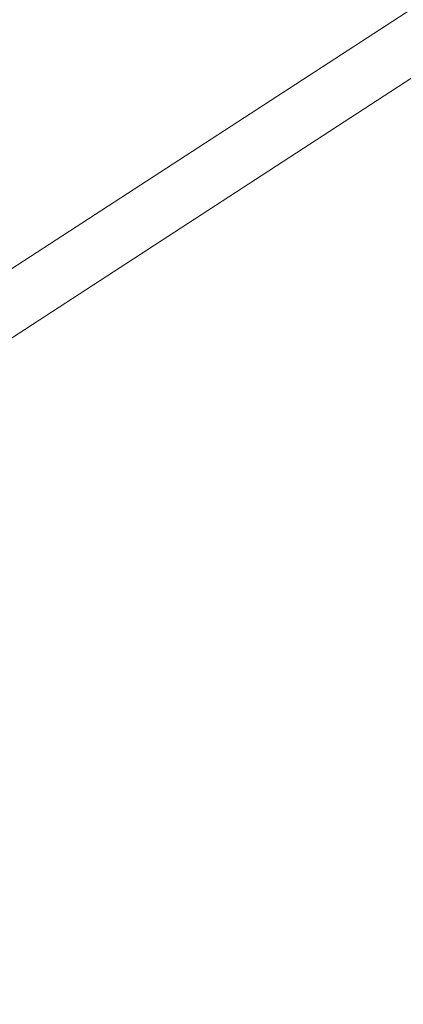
# Model space of a CAD drawing. Header units: metres. Extents: x 163628 to 167855, y 402678 to 405435.
# Tile 490 of 656: x 167394.505 to 167394.651, y 404863.493 to 404863.87. Entities that reach past the tile are written whole.
import ezdxf

# ---------------------------------------------------------------- set-up
doc = ezdxf.new("R2010")
doc.units = ezdxf.units.M
doc.linetypes.add('X-CA190022.004-UO-DWM_Snelfietsroute$0$VH-OPSLUITBAND_80X200', pattern=[14, 8, -2, 2, -2])
for name, color, linetype, lineweight in [('X-CA190022.004-UO-BGT_Ondergrond$0$GE_201_SHDHek_Lijn_GEM', 253, 'X-CA190022.004-UO-BGT_Ondergrond$0$Hekwerk', 9), ('X-CA190022.004-UO-BGT_Ondergrond$0$GE_401_OTDErf_Vlak_GEM', 253, 'Continuous', 9), ('X-CA190022.004-UO-BGT_Ondergrond$0$GE_479_BTDGroenvoorziening_grasenkruida_GEM', 253, 'Continuous', 9), ('X-CA190022.004-UO-DWM_Snelfietsroute$0$N-WE-VH-KANTOPSLUITING_ACHTERKANTBAND-G', 125, 'Continuous', 25), ('X-CA190022.004-UO-DWM_Snelfietsroute$0$N-WE-VH-KANTOPSLUITING_OPSLUITBAND_80X200-G', 125, 'X-CA190022.004-UO-DWM_Snelfietsroute$0$VH-OPSLUITBAND_80X200', 25), ('X-CA190022.004-UO-KAD_Percelen$0$B-WE-KG-GRENS_PERCEEL-GV', 150, 'Continuous', 9)]:
    doc.layers.add(name, color=color, linetype=linetype, lineweight=lineweight)
doc.linetypes.add('X-CA190022.004-UO-BGT_Ondergrond$0$Hekwerk', pattern='A,5,-1.5,[2,dgnlstyle-Veghel.shx,S=0.007937,R=0,X=0,Y=0],-1.5', length=8)

msp = doc.modelspace()

# ---------------------------------------------------------------- linework, layer by layer
at = {"layer": 'X-CA190022.004-UO-BGT_Ondergrond$0$GE_201_SHDHek_Lijn_GEM'}
msp.add_line((167404.185, 404870.05), (167386.457, 404858.513), dxfattribs=at)
at = {"layer": 'X-CA190022.004-UO-BGT_Ondergrond$0$GE_401_OTDErf_Vlak_GEM', "flags": 128}
msp.add_lwpolyline([(167400.133, 404929.779), (167399.078, 404915.725), (167398.959, 404906.913), (167399.061, 404897.697), (167398.739, 404883.182), (167399.417, 404876.868), (167400.885, 404874.795), (167402.566, 404873.189), (167404.019, 404872.416), (167404.185, 404870.05), (167386.457, 404858.513), (167385.635, 404857.979), (167382.913, 404856.207), (167381.541, 404855.42), (167380.788, 404854.987), (167368.252, 404847.792)], dxfattribs=at)
at = {"layer": 'X-CA190022.004-UO-BGT_Ondergrond$0$GE_479_BTDGroenvoorziening_grasenkruida_GEM', "flags": 128}
msp.add_lwpolyline([(167398.04, 404863.177), (167388.203, 404857.52), (167387.316, 404857.01), (167386.457, 404858.513), (167404.185, 404870.05), (167404.019, 404872.416), (167404.15, 404872.347), (167405.442, 404871.835), (167408.223, 404871.146), (167411.392, 404872.393), (167413.819, 404874.138), (167415.221, 404876.379), (167415.156, 404880.274), (167414.836, 404885.141), (167414.618, 404889.075), (167414.781, 404894.281), (167415.895, 404899.11), (167418.121, 404903.623), (167421.793, 404909.346), (167425.691, 404914.648), (167430.241, 404920.627), (167433.288, 404926.385), (167435.746, 404932.159)], dxfattribs=at)
at = {"layer": 'X-CA190022.004-UO-DWM_Snelfietsroute$0$N-WE-VH-KANTOPSLUITING_ACHTERKANTBAND-G', "ltscale": 0.2, "flags": 128}
msp.add_lwpolyline([(167393.93447, 404861.53438, 0.023806), (167401.63888, 404866.51056, 0.023806)], format="xyb", dxfattribs=at)
at = {"layer": 'X-CA190022.004-UO-DWM_Snelfietsroute$0$N-WE-VH-KANTOPSLUITING_OPSLUITBAND_80X200-G', "ltscale": 0.2, "flags": 128}
msp.add_lwpolyline([(167393.97463, 404861.46519, 0.023806), (167401.68543, 404866.44551, 0.023806)], format="xyb", dxfattribs=at)
at = {"layer": 'X-CA190022.004-UO-KAD_Percelen$0$B-WE-KG-GRENS_PERCEEL-GV', "flags": 128}
msp.add_lwpolyline([(167404.164, 404870.058), (167402.938, 404884.378), (167402.376, 404891.512), (167401.896, 404898.663), (167369.951, 404883.844), (167373.073, 404877.13), (167382.833, 404856.187)], close=True, dxfattribs=at)
msp.add_lwpolyline([(167351.109, 404832.026), (167388.083, 404853.445), (167404.654, 404864.349), (167413.139, 404869.932), (167419.395, 404873.889), (167419.331, 404879.921), (167404.164, 404870.058), (167382.833, 404856.187), (167374.007, 404851.05), (167366.213, 404846.514)], dxfattribs=at)

doc.saveas('drawing.dxf')
